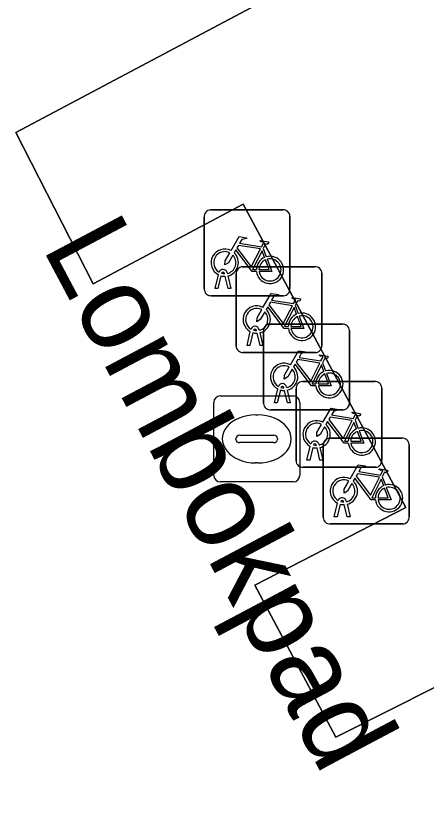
# Model space of a CAD drawing. Extents: x 162879 to 165540, y 384011 to 385181.
# Drawn here: x 163046.1 to 163050.88, y 384169.98 to 384179.21 of the extents above; entities that cross this region are included whole.
import ezdxf

# ---------------------------------------------------------------- set-up
doc = ezdxf.new("R2010")
doc.units = 0
for name, color, linetype in [('IMGEO_Fietsenrek', 7, 'Continuous'), ('IMGEO_Groenvoorziening', 7, 'Continuous'), ('IMGEO_Openbare_ruimte_label', 7, 'Continuous'), ('IMGEO_Rijbaan_lokaal_open', 7, 'Continuous'), ('IMGEO_Rioolput', 7, 'Continuous')]:
    doc.layers.add(name, color=color, linetype=linetype)

msp = doc.modelspace()

# ---------------------------------------------------------------- linework, layer by layer
at = {"layer": 'IMGEO_Fietsenrek'}
for p, q in [((163048.3659, 384176.9465), (163049.2068, 384176.9465)), ((163049.2068, 384176.9465), (163048.3659, 384176.9465)), ((163048.2915, 384176.0219), (163048.2915, 384176.8628)), ((163048.2915, 384176.8628), (163048.2915, 384176.0219)), ((163049.2905, 384176.8721), (163049.2905, 384176.0312)), ((163049.2905, 384176.0312), (163049.2905, 384176.8721)), ((163048.9782, 384176.4962), (163049.0145, 384176.401)), ((163048.5289, 384176.2029), (163048.5279, 384176.2072)), ((163048.5596, 384176.2144), (163048.5614, 384176.2065)), ((163048.6635, 384175.3599), (163048.6635, 384176.2008)), ((163048.6635, 384176.2008), (163048.6635, 384175.3599)), ((163048.7379, 384176.2845), (163049.5788, 384176.2845)), ((163049.5788, 384176.2845), (163048.7379, 384176.2845)), ((163049.6625, 384176.2101), (163049.6625, 384175.3692)), ((163049.6625, 384175.3692), (163049.6625, 384176.2101)), ((163048.4185, 384176.0313), (163048.4568, 384176.1913)), ((163048.4872, 384176.1791), (163048.4519, 384176.0313)), ((163048.57, 384176.0313), (163048.5361, 384176.173)), ((163048.5684, 384176.1773), (163048.6034, 384176.0313)), ((163048.4519, 384176.0313), (163048.4185, 384176.0313)), ((163048.6034, 384176.0313), (163048.57, 384176.0313)), ((163049.2161, 384175.9475), (163048.3752, 384175.9475)), ((163048.3752, 384175.9475), (163049.2161, 384175.9475)), ((163049.3502, 384175.8342), (163049.3865, 384175.739)), ((163048.9316, 384175.5524), (163048.9334, 384175.5445)), ((163049.0569, 384175.6165), (163049.8978, 384175.6165)), ((163049.8978, 384175.6165), (163049.0569, 384175.6165)), ((163048.7905, 384175.3693), (163048.8288, 384175.5293)), ((163048.8592, 384175.5171), (163048.8239, 384175.3693)), ((163048.9009, 384175.5409), (163048.8999, 384175.5452)), ((163048.942, 384175.3693), (163048.9081, 384175.511)), ((163048.9404, 384175.5153), (163048.9754, 384175.3693)), ((163048.9825, 384174.6919), (163048.9825, 384175.5328)), ((163048.9825, 384175.5328), (163048.9825, 384174.6919)), ((163049.9815, 384175.5421), (163049.9815, 384174.7012)), ((163049.9815, 384174.7012), (163049.9815, 384175.5421)), ((163048.8239, 384175.3693), (163048.7905, 384175.3693)), ((163048.9754, 384175.3693), (163048.942, 384175.3693)), ((163049.5881, 384175.2855), (163048.7472, 384175.2855)), ((163048.7472, 384175.2855), (163049.5881, 384175.2855)), ((163049.6692, 384175.1662), (163049.7055, 384175.071)), ((163049.4349, 384174.9475), (163050.2758, 384174.9475)), ((163050.2758, 384174.9475), (163049.4349, 384174.9475)), ((163049.1095, 384174.7013), (163049.1478, 384174.8613)), ((163049.1782, 384174.8491), (163049.1429, 384174.7013)), ((163049.2199, 384174.8729), (163049.2189, 384174.8772)), ((163049.261, 384174.7013), (163049.2271, 384174.843)), ((163049.2506, 384174.8844), (163049.2524, 384174.8765)), ((163049.2594, 384174.8473), (163049.2944, 384174.7013)), ((163049.3605, 384174.0229), (163049.3605, 384174.8638)), ((163049.3605, 384174.8638), (163049.3605, 384174.0229)), ((163050.3595, 384174.8731), (163050.3595, 384174.0322)), ((163050.3595, 384174.0322), (163050.3595, 384174.8731)), ((163049.1429, 384174.7013), (163049.1095, 384174.7013)), ((163049.2944, 384174.7013), (163049.261, 384174.7013)), ((163049.9071, 384174.6175), (163049.0662, 384174.6175)), ((163049.0662, 384174.6175), (163049.9071, 384174.6175)), ((163050.0472, 384174.4972), (163050.0835, 384174.402)), ((163049.7519, 384174.2875), (163050.5928, 384174.2875)), ((163050.5928, 384174.2875), (163049.7519, 384174.2875)), ((163049.4875, 384174.0323), (163049.5258, 384174.1923)), ((163049.5562, 384174.1801), (163049.5209, 384174.0323)), ((163049.5979, 384174.2039), (163049.5969, 384174.2082)), ((163049.639, 384174.0323), (163049.6051, 384174.174)), ((163049.6286, 384174.2154), (163049.6304, 384174.2075)), ((163049.6374, 384174.1783), (163049.6724, 384174.0323)), ((163049.6775, 384173.3629), (163049.6775, 384174.2038)), ((163049.6775, 384174.2038), (163049.6775, 384173.3629)), ((163050.6765, 384174.2131), (163050.6765, 384173.3722)), ((163050.6765, 384173.3722), (163050.6765, 384174.2131)), ((163049.5209, 384174.0323), (163049.4875, 384174.0323)), ((163049.6724, 384174.0323), (163049.639, 384174.0323)), ((163050.2851, 384173.9485), (163049.4442, 384173.9485)), ((163049.4442, 384173.9485), (163050.2851, 384173.9485)), ((163050.3642, 384173.8372), (163050.4005, 384173.742)), ((163049.8045, 384173.3723), (163049.8428, 384173.5323)), ((163049.8732, 384173.5201), (163049.8379, 384173.3723)), ((163049.9149, 384173.5439), (163049.9139, 384173.5482)), ((163049.9456, 384173.5554), (163049.9474, 384173.5475)), ((163049.9544, 384173.5183), (163049.9894, 384173.3723)), ((163049.956, 384173.3723), (163049.9221, 384173.514)), ((163049.8379, 384173.3723), (163049.8045, 384173.3723)), ((163049.9894, 384173.3723), (163049.956, 384173.3723)), ((163050.6021, 384173.2885), (163049.7612, 384173.2885)), ((163049.7612, 384173.2885), (163050.6021, 384173.2885))]:
    msp.add_line(p, q, dxfattribs=at)
for points in [[(163048.6041, 384176.4732), (163048.6988, 384176.6367), (163048.785, 384176.6229), (163048.7867, 384176.6142), (163048.7306, 384176.6033), (163048.7044, 384176.558), (163048.9596, 384176.5172)], [(163048.9596, 384176.5172), (163048.9846, 384176.566), (163048.9795, 384176.57), (163048.9563, 384176.5737), (163048.9436, 384176.5812), (163048.9426, 384176.5843), (163048.9448, 384176.5889), (163049.0396, 384176.5738), (163049.0419, 384176.5635), (163049.0325, 384176.5511), (163049.0201, 384176.5447), (163049.0056, 384176.5509), (163048.9782, 384176.4962)], [(163048.8998, 384176.2285), (163048.8501, 384176.2286), (163048.6594, 384176.4803), (163048.6404, 384176.4475)], [(163048.9467, 384176.492), (163048.6899, 384176.533), (163048.6732, 384176.5042), (163048.8402, 384176.2839), (163048.9467, 384176.492)], [(163048.6248, 384176.4207), (163048.5732, 384176.3315), (163048.5333, 384176.3055), (163048.5345, 384176.353), (163048.589, 384176.4472)], [(163048.9947, 384176.394), (163048.9654, 384176.4708), (163048.856, 384176.2527), (163048.8987, 384176.2526)], [(163048.9287, 384176.2525), (163049.0486, 384176.2523), (163049.0054, 384176.3659)], [(163049.0252, 384176.3728), (163049.0802, 384176.2282), (163048.9301, 384176.2285)], [(163048.9761, 384175.8112), (163049.0708, 384175.9747), (163049.157, 384175.9609), (163049.1587, 384175.9522), (163049.1026, 384175.9413), (163049.0764, 384175.896), (163049.3316, 384175.8552)], [(163049.3316, 384175.8552), (163049.3566, 384175.904), (163049.3515, 384175.908), (163049.3283, 384175.9117), (163049.3156, 384175.9192), (163049.3146, 384175.9223), (163049.3168, 384175.9269), (163049.4116, 384175.9118), (163049.4139, 384175.9015), (163049.4045, 384175.8891), (163049.3921, 384175.8827), (163049.3776, 384175.8889), (163049.3502, 384175.8342)], [(163049.3187, 384175.83), (163049.0619, 384175.871), (163049.0452, 384175.8422), (163049.2122, 384175.6219), (163049.3187, 384175.83)], [(163048.9968, 384175.7587), (163048.9452, 384175.6695), (163048.9053, 384175.6435), (163048.9065, 384175.691), (163048.961, 384175.7852)], [(163049.2718, 384175.5665), (163049.2221, 384175.5666), (163049.0314, 384175.8183), (163049.0124, 384175.7855)], [(163049.3667, 384175.732), (163049.3374, 384175.8088), (163049.228, 384175.5907), (163049.2707, 384175.5906)], [(163049.3007, 384175.5905), (163049.4206, 384175.5903), (163049.3774, 384175.7039)], [(163049.3972, 384175.7108), (163049.4522, 384175.5662), (163049.3021, 384175.5665)], [(163049.2951, 384175.1432), (163049.3898, 384175.3067), (163049.476, 384175.2929), (163049.4777, 384175.2842), (163049.4216, 384175.2733), (163049.3954, 384175.228), (163049.6506, 384175.1872)], [(163049.6377, 384175.162), (163049.3809, 384175.203), (163049.3642, 384175.1742), (163049.5312, 384174.9539), (163049.6377, 384175.162)], [(163049.6506, 384175.1872), (163049.6756, 384175.236), (163049.6705, 384175.24), (163049.6473, 384175.2437), (163049.6346, 384175.2512), (163049.6336, 384175.2543), (163049.6358, 384175.2589), (163049.7306, 384175.2438), (163049.7329, 384175.2335), (163049.7235, 384175.2211), (163049.7111, 384175.2147), (163049.6966, 384175.2209), (163049.6692, 384175.1662)], [(163049.3158, 384175.0907), (163049.2642, 384175.0015), (163049.2243, 384174.9755), (163049.2255, 384175.023), (163049.28, 384175.1172)], [(163049.5908, 384174.8985), (163049.5411, 384174.8986), (163049.3504, 384175.1503), (163049.3314, 384175.1175)], [(163049.6857, 384175.064), (163049.6564, 384175.1408), (163049.547, 384174.9227), (163049.5897, 384174.9226)], [(163049.6197, 384174.9225), (163049.7396, 384174.9223), (163049.6964, 384175.0359)], [(163049.7162, 384175.0428), (163049.7712, 384174.8982), (163049.6211, 384174.8985)], [(163049.6731, 384174.4742), (163049.7678, 384174.6377), (163049.854, 384174.6239), (163049.8557, 384174.6152), (163049.7996, 384174.6043), (163049.7734, 384174.559), (163050.0286, 384174.5182)], [(163050.0157, 384174.493), (163049.7589, 384174.534), (163049.7422, 384174.5052), (163049.9092, 384174.2849), (163050.0157, 384174.493)], [(163050.0286, 384174.5182), (163050.0536, 384174.567), (163050.0485, 384174.571), (163050.0253, 384174.5747), (163050.0126, 384174.5822), (163050.0116, 384174.5853), (163050.0138, 384174.5899), (163050.1086, 384174.5748), (163050.1109, 384174.5645), (163050.1015, 384174.5521), (163050.0891, 384174.5457), (163050.0746, 384174.5519), (163050.0472, 384174.4972)], [(163049.6938, 384174.4217), (163049.6422, 384174.3325), (163049.6023, 384174.3065), (163049.6035, 384174.354), (163049.658, 384174.4482)], [(163049.9688, 384174.2295), (163049.9191, 384174.2296), (163049.7284, 384174.4813), (163049.7094, 384174.4485)], [(163050.0637, 384174.395), (163050.0344, 384174.4718), (163049.925, 384174.2537), (163049.9677, 384174.2536)], [(163049.9977, 384174.2535), (163050.1176, 384174.2533), (163050.0744, 384174.3669)], [(163050.0942, 384174.3738), (163050.1492, 384174.2292), (163049.9991, 384174.2295)], [(163049.9901, 384173.8142), (163050.0848, 384173.9777), (163050.171, 384173.9639), (163050.1727, 384173.9552), (163050.1166, 384173.9443), (163050.0904, 384173.899), (163050.3456, 384173.8582)], [(163050.3456, 384173.8582), (163050.3706, 384173.907), (163050.3655, 384173.911), (163050.3423, 384173.9147), (163050.3296, 384173.9222), (163050.3286, 384173.9253), (163050.3308, 384173.9299), (163050.4256, 384173.9148), (163050.4279, 384173.9045), (163050.4185, 384173.8921), (163050.4061, 384173.8857), (163050.3916, 384173.8919), (163050.3642, 384173.8372)], [(163050.2858, 384173.5695), (163050.2361, 384173.5696), (163050.0454, 384173.8213), (163050.0264, 384173.7885)], [(163050.3327, 384173.833), (163050.0759, 384173.874), (163050.0592, 384173.8452), (163050.2262, 384173.6249), (163050.3327, 384173.833)], [(163050.3807, 384173.735), (163050.3514, 384173.8118), (163050.242, 384173.5937), (163050.2847, 384173.5936)], [(163050.0108, 384173.7617), (163049.9592, 384173.6725), (163049.9193, 384173.6465), (163049.9205, 384173.694), (163049.975, 384173.7882)], [(163050.3147, 384173.5935), (163050.4346, 384173.5933), (163050.3914, 384173.7069)], [(163050.4112, 384173.7138), (163050.4662, 384173.5692), (163050.3161, 384173.5695)]]:
    msp.add_lwpolyline(points, dxfattribs=at)
for centre, radius, start, end in [((163048.3692, 384176.8686), 0.0779, 92.4484, 184.28452), ((163048.3692, 384176.8686), 0.0779, 92.4484, 184.28452), ((163049.2126, 384176.8688), 0.0779, 2.4484, 94.28452), ((163049.2126, 384176.8688), 0.0779, 2.4484, 94.28452), ((163048.5311, 384176.3319), 0.159, 62.67661, 242.13685), ((163048.5311, 384176.3319), 0.129, 63.31916, 238.90302), ((163048.5311, 384176.3319), 0.129, 283.60429, 43.43025), ((163048.5311, 384176.3319), 0.159, 283.5766, 46.60424), ((163049.0577, 384176.2479), 0.159, 113.3408, 178.32165), ((163049.0577, 384176.2479), 0.159, 187.0065, 105.77075), ((163049.0577, 384176.2479), 0.129, 113.92302, 177.95563), ((163049.0577, 384176.2479), 0.129, 188.67146, 104.58832), ((163048.5109, 384176.2033), 0.0499, 12.8025, 158.69338), ((163048.5109, 384176.2033), 0.0174, 12.8025, 163.45023), ((163048.5311, 384176.3319), 0.129, 253.41502, 269.02044), ((163048.7412, 384176.2066), 0.0779, 92.4484, 184.28452), ((163048.7412, 384176.2066), 0.0779, 92.4484, 184.28452), ((163049.5846, 384176.2068), 0.0779, 2.4484, 94.28452), ((163049.5846, 384176.2068), 0.0779, 2.4484, 94.28452), ((163048.5311, 384176.3319), 0.159, 253.99666, 271.78671), ((163048.3694, 384176.0252), 0.0779, 182.4484, 274.28452), ((163048.3694, 384176.0252), 0.0779, 182.4484, 274.28452), ((163049.2128, 384176.0254), 0.0779, 272.4484, 4.28452), ((163049.2128, 384176.0254), 0.0779, 272.4484, 4.28452), ((163048.9031, 384175.6699), 0.159, 62.67661, 242.13685), ((163048.9031, 384175.6699), 0.129, 63.31916, 238.90302), ((163048.9031, 384175.6699), 0.129, 283.60429, 43.43025), ((163048.9031, 384175.6699), 0.159, 283.5766, 46.60424), ((163049.4297, 384175.5859), 0.159, 187.0065, 105.77075), ((163049.4297, 384175.5859), 0.159, 113.3408, 178.32165), ((163049.4297, 384175.5859), 0.129, 113.92302, 177.95563), ((163049.4297, 384175.5859), 0.129, 188.67146, 104.58832), ((163048.8829, 384175.5413), 0.0499, 12.8025, 158.69338), ((163048.8829, 384175.5413), 0.0174, 12.8025, 163.45023), ((163049.0602, 384175.5386), 0.0779, 92.4484, 184.28452), ((163049.0602, 384175.5386), 0.0779, 92.4484, 184.28452), ((163049.9036, 384175.5388), 0.0779, 2.4484, 94.28452), ((163049.9036, 384175.5388), 0.0779, 2.4484, 94.28452), ((163048.9031, 384175.6699), 0.159, 253.99666, 271.78671), ((163048.9031, 384175.6699), 0.129, 253.41502, 269.02044), ((163049.5848, 384175.3634), 0.0779, 272.4484, 4.28452), ((163049.5848, 384175.3634), 0.0779, 272.4484, 4.28452), ((163048.7414, 384175.3632), 0.0779, 182.4484, 274.28452), ((163048.7414, 384175.3632), 0.0779, 182.4484, 274.28452), ((163049.2221, 384175.0019), 0.159, 62.67661, 242.13685), ((163049.2221, 384175.0019), 0.129, 63.31916, 238.90302), ((163049.2221, 384175.0019), 0.129, 283.60429, 43.43025), ((163049.2221, 384175.0019), 0.159, 283.5766, 46.60424), ((163049.7487, 384174.9179), 0.159, 113.3408, 178.32165), ((163049.7487, 384174.9179), 0.159, 187.0065, 105.77075), ((163049.7487, 384174.9179), 0.129, 113.92302, 177.95563), ((163049.7487, 384174.9179), 0.129, 188.67146, 104.58832), ((163049.2019, 384174.8733), 0.0499, 12.8025, 158.69338), ((163049.4382, 384174.8696), 0.0779, 92.4484, 184.28452), ((163049.4382, 384174.8696), 0.0779, 92.4484, 184.28452), ((163050.2816, 384174.8698), 0.0779, 2.4484, 94.28452), ((163050.2816, 384174.8698), 0.0779, 2.4484, 94.28452), ((163049.2221, 384175.0019), 0.159, 253.99666, 271.78671), ((163049.2019, 384174.8733), 0.0174, 12.8025, 163.45023), ((163049.2221, 384175.0019), 0.129, 253.41502, 269.02044), ((163049.0604, 384174.6952), 0.0779, 182.4484, 274.28452), ((163049.0604, 384174.6952), 0.0779, 182.4484, 274.28452), ((163049.9038, 384174.6954), 0.0779, 272.4484, 4.28452), ((163049.9038, 384174.6954), 0.0779, 272.4484, 4.28452), ((163049.6001, 384174.3329), 0.159, 62.67661, 242.13685), ((163049.6001, 384174.3329), 0.129, 63.31916, 238.90302), ((163049.6001, 384174.3329), 0.159, 283.5766, 46.60424), ((163049.6001, 384174.3329), 0.129, 283.60429, 43.43025), ((163050.1267, 384174.2489), 0.159, 113.3408, 178.32165), ((163050.1267, 384174.2489), 0.159, 187.0065, 105.77075), ((163050.1267, 384174.2489), 0.129, 113.92302, 177.95563), ((163050.1267, 384174.2489), 0.129, 188.67146, 104.58832), ((163049.7552, 384174.2096), 0.0779, 92.4484, 184.28452), ((163049.7552, 384174.2096), 0.0779, 92.4484, 184.28452), ((163050.5986, 384174.2098), 0.0779, 2.4484, 94.28452), ((163050.5986, 384174.2098), 0.0779, 2.4484, 94.28452), ((163049.5799, 384174.2043), 0.0499, 12.8025, 158.69338), ((163049.6001, 384174.3329), 0.159, 253.99666, 271.78671), ((163049.5799, 384174.2043), 0.0174, 12.8025, 163.45023), ((163049.6001, 384174.3329), 0.129, 253.41502, 269.02044), ((163049.4384, 384174.0262), 0.0779, 182.4484, 274.28452), ((163049.4384, 384174.0262), 0.0779, 182.4484, 274.28452), ((163050.2818, 384174.0264), 0.0779, 272.4484, 4.28452), ((163050.2818, 384174.0264), 0.0779, 272.4484, 4.28452), ((163049.9171, 384173.6729), 0.159, 62.67661, 242.13685), ((163049.9171, 384173.6729), 0.129, 63.31916, 238.90302), ((163049.9171, 384173.6729), 0.129, 283.60429, 43.43025), ((163049.9171, 384173.6729), 0.159, 283.5766, 46.60424), ((163050.4437, 384173.5889), 0.159, 113.3408, 178.32165), ((163050.4437, 384173.5889), 0.159, 187.0065, 105.77075), ((163050.4437, 384173.5889), 0.129, 113.92302, 177.95563), ((163050.4437, 384173.5889), 0.129, 188.67146, 104.58832), ((163049.8969, 384173.5443), 0.0499, 12.8025, 158.69338), ((163049.9171, 384173.6729), 0.159, 253.99666, 271.78671), ((163049.8969, 384173.5443), 0.0174, 12.8025, 163.45023), ((163049.9171, 384173.6729), 0.129, 253.41502, 269.02044), ((163049.7554, 384173.3662), 0.0779, 182.4484, 274.28452), ((163049.7554, 384173.3662), 0.0779, 182.4484, 274.28452), ((163050.5988, 384173.3664), 0.0779, 272.4484, 4.28452), ((163050.5988, 384173.3664), 0.0779, 272.4484, 4.28452)]:
    msp.add_arc(centre, radius, start, end, dxfattribs=at)
at = {"layer": 'IMGEO_Groenvoorziening'}
msp.add_lwpolyline([(163053.113, 384181.577), (163046.1, 384177.85), (163047, 384176.087), (163048.747, 384177.013), (163050.638, 384173.48), (163048.882, 384172.577), (163049.824, 384170.806), (163051.597, 384171.7), (163053.459, 384168.191)], dxfattribs=at)
at = {"layer": 'IMGEO_Rijbaan_lokaal_open'}
msp.add_lwpolyline([(163053.459, 384168.191), (163051.597, 384171.7), (163049.824, 384170.806), (163048.882, 384172.577), (163050.638, 384173.48), (163048.747, 384177.013), (163047, 384176.087), (163046.1, 384177.85), (163053.113, 384181.577)], dxfattribs=at)
at = {"layer": 'IMGEO_Rioolput'}
for p, q in [((163048.4779, 384174.7795), (163049.3301, 384174.7795)), ((163048.4035, 384173.8529), (163048.4035, 384174.7051)), ((163049.4045, 384174.7051), (163049.4045, 384173.8529)), ((163048.8915, 384174.5587), (163048.9165, 384174.5587)), ((163048.6619, 384174.2729), (163048.6619, 384174.2851)), ((163048.705, 384174.3223), (163049.1029, 384174.3223)), ((163049.146, 384174.2851), (163049.146, 384174.2729)), ((163049.0995, 384174.2357), (163048.7016, 384174.2357)), ((163048.9135, 384173.9993), (163048.8886, 384173.9993)), ((163049.3301, 384173.7785), (163048.4779, 384173.7785))]:
    msp.add_line(p, q, dxfattribs=at)
for points in [[(163048.4779, 384174.7795), (163049.3301, 384174.7795)], [(163048.4035, 384173.8529), (163048.4035, 384174.7051)], [(163049.4045, 384174.7051), (163049.4045, 384173.8529)], [(163049.3301, 384173.7785), (163048.4779, 384173.7785)]]:
    msp.add_lwpolyline(points, dxfattribs=at)
for centre, radius, start, end in [((163048.48, 384174.703), 0.0765, 91.55205, 178.44795), ((163048.48, 384174.703), 0.0765, 91.55205, 178.44795), ((163049.328, 384174.703), 0.0765, 1.55205, 88.44795), ((163049.328, 384174.703), 0.0765, 1.55205, 88.44795), ((163048.7021, 384174.2821), 0.0403, 85.87752, 175.75265), ((163048.6986, 384174.2722), 0.0366, 178.93798, 274.71019), ((163049.1034, 384174.2785), 0.043, 264.86636, 352.45326), ((163049.1074, 384174.2839), 0.0386, 1.73085, 96.63898), ((163048.48, 384173.855), 0.0765, 181.55205, 268.44795), ((163048.48, 384173.855), 0.0765, 181.55205, 268.44795), ((163049.328, 384173.855), 0.0765, 271.55205, 358.44795), ((163049.328, 384173.855), 0.0765, 271.55205, 358.44795)]:
    msp.add_arc(centre, radius, start, end, dxfattribs=at)
for centre, major_axis, ratio, start_param, end_param in [((163048.89, 384174.279), (-0.3872, 0.002), 0.722429, 4.712389, 7.853982), ((163048.915, 384174.279), (-0.3901, 0.002), 0.717154, 1.570796, 4.712389)]:
    msp.add_ellipse(centre, major_axis=major_axis, ratio=ratio, start_param=start_param, end_param=end_param, dxfattribs=at)

# ---------------------------------------------------------------- texts
at = {"layer": 'IMGEO_Openbare_ruimte_label'}
msp.add_text('Lombokpad', height=1, rotation=297.97473, dxfattribs=at).set_placement((163046.3993, 384176.5109))

doc.saveas('drawing.dxf')
